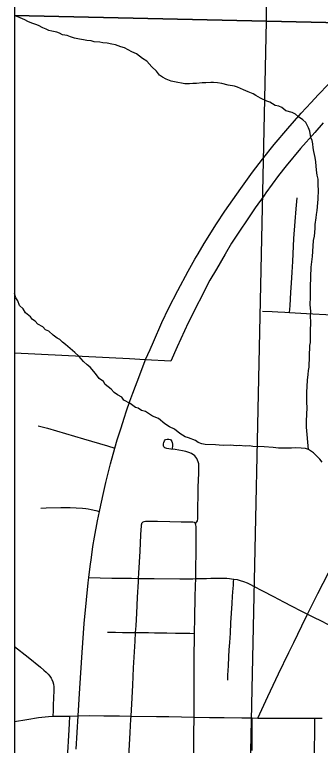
# Model space of a CAD drawing. Extents: x -8.8 to 41.4, y 0 to 34.6.
# Drawn here: x 2.1 to 2.435, y 16.815 to 17.616 of the extents above; entities that cross this region are included whole.
import ezdxf

# ---------------------------------------------------------------- set-up
doc = ezdxf.new("R2010")
doc.units = 0
for name, color, linetype in [('GM_X_City_Street', 7, 'Continuous'), ('GM_X_Corporation', 7, 'Continuous'), ('GM_X_County_Road', 7, 'Continuous'), ('GM_X_Minor_River', 7, 'Continuous'), ('GM_X_State_Route', 7, 'Continuous'), ('GM_X_US_Route', 7, 'Continuous')]:
    doc.layers.add(name, color=color, linetype=linetype)

msp = doc.modelspace()

# ---------------------------------------------------------------- linework, layer by layer
at = {"layer": 'GM_X_City_Street'}
for points in [[(2.40128, 17.28922), (2.40177, 17.29663), (2.40274, 17.31137), (2.40342, 17.32122), (2.40411, 17.33353), (2.40462, 17.34523), (2.40601, 17.37047), (2.40727, 17.38889), (2.40855, 17.40303), (2.40943, 17.41476)], [(2.37171, 17.2907), (2.382, 17.29019), (2.3882, 17.28987), (2.39609, 17.28948), (2.40128, 17.28922), (2.41961, 17.28827), (2.44798, 17.28673)], [(2.12573, 17.1651), (2.13585, 17.16221), (2.17543, 17.15061), (2.20167, 17.14293), (2.20981, 17.14037)], [(2.29811, 17.05769), (2.29966, 17.05956), (2.30037, 17.06089), (2.30061, 17.06297), (2.30074, 17.06616), (2.30111, 17.09761), (2.30184, 17.11309), (2.30191, 17.11949), (2.30171, 17.12329), (2.30111, 17.12562), (2.29975, 17.12918), (2.29742, 17.132), (2.29386, 17.13446), (2.29078, 17.13581), (2.28747, 17.13692), (2.28403, 17.13765), (2.27973, 17.13827), (2.27585, 17.13884), (2.27097, 17.13938), (2.26679, 17.14009), (2.26463, 17.14072), (2.26359, 17.14178), (2.26324, 17.14311), (2.26318, 17.14517), (2.26342, 17.14675), (2.26404, 17.14844), (2.26546, 17.14986), (2.26723, 17.15048), (2.26911, 17.1503), (2.27064, 17.14981), (2.27153, 17.14902), (2.27213, 17.14787), (2.27257, 17.14666), (2.2729, 17.14487), (2.27288, 17.14232), (2.27276, 17.14098), (2.27263, 17.13952)], [(2.12855, 17.07463), (2.13472, 17.0751), (2.15078, 17.07543), (2.16096, 17.07541), (2.16742, 17.07502), (2.17432, 17.0745), (2.17797, 17.07416), (2.1807, 17.07391), (2.18377, 17.07333), (2.18879, 17.07222), (2.193, 17.07116)], [(2.22751, 16.84674), (2.22882, 16.86673), (2.22957, 16.88056), (2.2304, 16.89977), (2.23203, 16.92883), (2.23257, 16.93834), (2.23298, 16.94569), (2.23378, 16.95945), (2.23428, 16.96797), (2.23463, 16.97716), (2.23562, 16.9939), (2.23584, 16.99768), (2.23619, 17.0035), (2.23689, 17.01548), (2.23754, 17.02745), (2.23804, 17.03682), (2.23844, 17.04498), (2.23875, 17.05134), (2.23891, 17.05454), (2.23904, 17.05656), (2.2392, 17.05746), (2.23951, 17.05817), (2.24093, 17.05969)], [(2.24093, 17.05969), (2.24201, 17.0602), (2.24334, 17.06045), (2.24504, 17.06056), (2.24656, 17.06056), (2.2565, 17.06033), (2.26988, 17.06007), (2.28238, 17.05982), (2.28598, 17.05982), (2.29076, 17.05974), (2.29326, 17.05968), (2.29517, 17.05953), (2.29657, 17.05916), (2.29811, 17.05769)], [(2.29658, 16.8455), (2.29659, 16.87469), (2.29666, 16.89516), (2.29682, 16.91378), (2.297, 16.93178), (2.2971, 16.93735), (2.29755, 16.95468), (2.29797, 16.97701), (2.29824, 16.9894), (2.2984, 16.99745), (2.29861, 17.00724), (2.2987, 17.01169), (2.29894, 17.02336), (2.29886, 17.0499), (2.29885, 17.0546), (2.2987, 17.056), (2.29811, 17.05769)], [(2.36661, 16.84458), (2.36875, 16.8493), (2.37732, 16.86816), (2.38902, 16.89286), (2.40056, 16.91624), (2.40597, 16.9275), (2.41475, 16.94565), (2.42092, 16.95841), (2.42534, 16.96733), (2.43223, 16.98123), (2.4438, 17.00368)], [(2.18135, 16.99865), (2.19382, 16.9983), (2.20667, 16.99809), (2.21638, 16.99792), (2.22821, 16.99778), (2.23584, 16.99768), (2.25305, 16.99744), (2.28098, 16.99725), (2.29523, 16.99733), (2.2984, 16.99745), (2.3035, 16.99756), (2.31022, 16.99771), (2.31486, 16.9978), (2.32005, 16.99794), (2.32491, 16.99803), (2.32942, 16.99789), (2.33239, 16.9978), (2.33532, 16.99758), (2.33775, 16.9973), (2.34019, 16.99694), (2.34384, 16.99627), (2.34722, 16.99546), (2.35091, 16.99429), (2.35488, 16.99262), (2.35858, 16.99082), (2.36178, 16.98915), (2.3714, 16.98411), (2.38369, 16.97768), (2.39473, 16.97191), (2.4036, 16.96727), (2.41357, 16.96217), (2.42092, 16.95841)], [(2.33343, 16.88606), (2.33372, 16.89141), (2.33426, 16.90185), (2.33477, 16.9115), (2.33518, 16.91921), (2.33569, 16.92732), (2.33634, 16.93778), (2.33703, 16.94886), (2.3377, 16.95945), (2.33836, 16.97022), (2.33885, 16.97813), (2.33907, 16.98257), (2.33938, 16.98712), (2.33961, 16.99005), (2.33992, 16.99383), (2.34019, 16.99694)], [(2.42092, 16.95841), (2.42759, 16.9551), (2.43593, 16.95097), (2.44279, 16.94757), (2.45218, 16.94294), (2.46709, 16.93558), (2.47739, 16.93051), (2.48775, 16.9254), (2.50349, 16.91763), (2.51701, 16.91094), (2.52458, 16.9072), (2.53263, 16.90312), (2.53386, 16.90241), (2.53478, 16.90177), (2.53528, 16.90127), (2.53598, 16.9)], [(2.20183, 16.9388), (2.20613, 16.9387), (2.21039, 16.93861), (2.21812, 16.93843), (2.22057, 16.93842), (2.22478, 16.9384), (2.23257, 16.93834), (2.23888, 16.93826), (2.24651, 16.93816), (2.25338, 16.93807), (2.26662, 16.93789), (2.27629, 16.93775), (2.2859, 16.93761), (2.29185, 16.93747), (2.2971, 16.93735)], [(2.15338, 16.74002), (2.15416, 16.74173), (2.15441, 16.74273), (2.15461, 16.74414), (2.15479, 16.74648), (2.15489, 16.74865), (2.15717, 16.78762), (2.15804, 16.80129), (2.15866, 16.81259), (2.15902, 16.81929), (2.15981, 16.83172), (2.16015, 16.83855), (2.16055, 16.84673)], [(2.2076, 16.49846), (2.20813, 16.51081), (2.20916, 16.52326), (2.21013, 16.53491), (2.2112, 16.54775), (2.21244, 16.5713), (2.21301, 16.58184), (2.21413, 16.60505), (2.21492, 16.62117), (2.21682, 16.6605), (2.21752, 16.67663), (2.21823, 16.69151), (2.22114, 16.72915), (2.2216, 16.73735), (2.2226, 16.75531), (2.22671, 16.82863), (2.22736, 16.84339), (2.22751, 16.84674)], [(2.29623, 16.80498), (2.29641, 16.82685), (2.29658, 16.8455)], [(2.36037, 16.80909), (2.36038, 16.82164), (2.3603, 16.83282), (2.3602, 16.8446)], [(2.42745, 16.73395), (2.42783, 16.75673), (2.4281, 16.77257), (2.42839, 16.78998), (2.42867, 16.80795), (2.42889, 16.83114), (2.42901, 16.84437)]]:
    msp.add_lwpolyline(points, dxfattribs=at)
at = {"layer": 'GM_X_Corporation'}
for points in [[(3.76756, 18.66651), (3.13931, 18.67664), (3.09453, 18.67726), (3.00501, 18.67849), (2.85997, 18.68102), (2.7797, 18.68207), (2.74181, 18.68195), (2.68214, 18.68277), (2.65915, 18.68308), (2.61877, 18.68347), (2.58241, 18.68392), (2.56781, 18.68414), (2.45153, 18.68589), (2.25583, 18.68536), (2.20714, 18.6875), (2.18395, 18.68842), (2.12763, 18.69095), (2.1, 18.69247), (2.1, 14.09996)], [(2.43813, 17.49706), (2.42871, 17.48664), (2.41325, 17.46895), (2.39753, 17.44985), (2.38919, 17.43937), (2.37534, 17.42033), (2.37324, 17.41745), (2.36335, 17.40385), (2.33771, 17.36536), (2.33053, 17.35306), (2.32099, 17.3367), (2.31386, 17.32448), (2.29003, 17.27782), (2.27801, 17.25161), (2.27114, 17.23576), (2.24304, 17.23731), (2.2257, 17.2383), (2.1, 17.24471), (2.1, 16.61157)]]:
    msp.add_lwpolyline(points, dxfattribs=at)
for points in [[(2.1, 18.68995), (2.1, 17.6149), (2.37595, 17.60863), (2.36341, 18.68599), (2.32856, 18.68607)], [(2.36341, 18.68599), (3.3405, 18.67291), (3.35337, 18.6726), (3.33653, 17.58688), (2.37595, 17.60863)], [(2.1, 17.6149), (2.1, 16.61123), (2.35425, 16.60371), (2.37595, 17.60863)], [(2.37595, 17.60863), (3.33653, 17.58688), (3.32694, 16.59683), (2.35425, 16.60371)]]:
    msp.add_lwpolyline(points, close=True, dxfattribs=at)
at = {"layer": 'GM_X_County_Road'}
for p, q in [((2.16055, 16.84673), (2.16947, 16.84685)), ((2.3602, 16.8446), (2.36661, 16.84458)), ((2.42901, 16.84437), (2.437, 16.84438))]:
    msp.add_line(p, q, dxfattribs=at)
for points in [[(2.1, 16.92287), (2.11491, 16.91123), (2.12838, 16.90034), (2.13204, 16.89721), (2.13456, 16.89495), (2.13679, 16.89268), (2.13841, 16.89064), (2.13987, 16.88845), (2.14074, 16.88685), (2.14187, 16.88433), (2.14266, 16.88167), (2.143, 16.87869), (2.14297, 16.8737), (2.14272, 16.86793), (2.14228, 16.85756), (2.14208, 16.85232), (2.14185, 16.84653)], [(2.14185, 16.84653), (2.14471, 16.84671), (2.16055, 16.84673)], [(2.16947, 16.84685), (2.18255, 16.84723), (2.19771, 16.84706), (2.21117, 16.84692)], [(2.21117, 16.84692), (2.21501, 16.84688), (2.22751, 16.84674)], [(2.22751, 16.84674), (2.25529, 16.8463), (2.26892, 16.84606), (2.29658, 16.8455)], [(2.29658, 16.8455), (2.31342, 16.84526), (2.3297, 16.84503), (2.349, 16.84476), (2.3602, 16.8446)], [(2.36661, 16.84458), (2.37547, 16.84455), (2.39142, 16.8445), (2.40578, 16.84445), (2.41923, 16.8444), (2.42901, 16.84437)]]:
    msp.add_lwpolyline(points, dxfattribs=at)
at = {"layer": 'GM_X_Minor_River'}
for points in [[(2.20131, 17.58447), (2.19677, 17.58501), (2.19337, 17.58551), (2.1873, 17.5861), (2.18391, 17.58698), (2.17899, 17.58753), (2.17558, 17.58803), (2.17105, 17.58895), (2.16576, 17.58989), (2.16126, 17.59156), (2.1575, 17.59284), (2.15259, 17.59377), (2.14922, 17.59541), (2.14623, 17.59665), (2.14094, 17.5976), (2.13754, 17.59847), (2.13455, 17.59972), (2.1308, 17.60137), (2.12632, 17.6038), (2.12333, 17.60505), (2.11881, 17.60635), (2.11432, 17.6084), (2.11134, 17.61003), (2.10609, 17.61211), (2.1, 17.61487)], [(2.42212, 17.13906), (2.41994, 17.16346), (2.41979, 17.16992), (2.42032, 17.1851), (2.42013, 17.19043), (2.42025, 17.19384), (2.42003, 17.19841), (2.42014, 17.20145), (2.421, 17.21509), (2.4216, 17.22115), (2.42213, 17.22569), (2.42263, 17.2291), (2.42348, 17.253), (2.42398, 17.2564), (2.42418, 17.2621), (2.42399, 17.26742), (2.42443, 17.27995), (2.42418, 17.28375), (2.42441, 17.29021), (2.42418, 17.29439), (2.4239, 17.29744), (2.42423, 17.30655), (2.42422, 17.31719), (2.42499, 17.33882), (2.42558, 17.34488), (2.42616, 17.35056), (2.42694, 17.36193), (2.42753, 17.36799), (2.42847, 17.37289), (2.42914, 17.38123), (2.4293, 17.38578), (2.43032, 17.39296), (2.43083, 17.39675), (2.43136, 17.40091), (2.43204, 17.40962), (2.43256, 17.4134), (2.43292, 17.42365), (2.43271, 17.4286), (2.43257, 17.43544), (2.43158, 17.43966), (2.43064, 17.44539), (2.42982, 17.45453), (2.42923, 17.45911), (2.42793, 17.46562), (2.42694, 17.46983), (2.42671, 17.47402), (2.42608, 17.47784), (2.42467, 17.48093), (2.42341, 17.48819), (2.42201, 17.49166), (2.41917, 17.49746), (2.41586, 17.50062), (2.41103, 17.50382), (2.4077, 17.5066), (2.40397, 17.50863), (2.39719, 17.51038), (2.39275, 17.51396), (2.38939, 17.5156), (2.38561, 17.51611), (2.37965, 17.51974), (2.37627, 17.52099), (2.36954, 17.52427), (2.36432, 17.52711), (2.36135, 17.52911), (2.35572, 17.53121), (2.35085, 17.53328), (2.34411, 17.53617), (2.34073, 17.53743), (2.33392, 17.53843), (2.32713, 17.54019), (2.32222, 17.54112), (2.31805, 17.54126), (2.31501, 17.54137), (2.3093, 17.54119), (2.30549, 17.54094), (2.29938, 17.54039), (2.29519, 17.54016), (2.29176, 17.5399), (2.28645, 17.54008), (2.28266, 17.5406), (2.27889, 17.54149), (2.2751, 17.542), (2.27133, 17.54289), (2.26609, 17.54498), (2.26199, 17.5474), (2.25864, 17.54942), (2.25536, 17.55371), (2.25021, 17.55845), (2.24473, 17.56472), (2.24026, 17.56753), (2.2336, 17.5727), (2.22836, 17.57517), (2.22052, 17.57924), (2.21638, 17.58053), (2.21037, 17.58263), (2.2066, 17.58353), (2.20131, 17.58447)], [(2.15249, 17.25676), (2.14955, 17.25952), (2.14656, 17.26114), (2.14211, 17.26434), (2.13732, 17.26868), (2.13396, 17.27032), (2.13103, 17.27346), (2.12542, 17.27632), (2.12251, 17.27984), (2.11952, 17.28146), (2.11735, 17.28458), (2.1118, 17.28895), (2.10929, 17.29322), (2.10523, 17.29678), (2.10352, 17.30216), (2.10135, 17.30527), (2.1, 17.31019)], [(2.43685, 17.12525), (2.43429, 17.12838), (2.43098, 17.13154), (2.42732, 17.13546), (2.42212, 17.13906), (2.41873, 17.13994), (2.41381, 17.14049), (2.40773, 17.14071), (2.40316, 17.14049), (2.39898, 17.14063), (2.39555, 17.14037), (2.3891, 17.1406), (2.38341, 17.14117), (2.37355, 17.1419), (2.36102, 17.14234), (2.35723, 17.14285), (2.35304, 17.14261), (2.34584, 17.14324), (2.34279, 17.14297), (2.33673, 17.14356), (2.32874, 17.14346), (2.32418, 17.14362), (2.32001, 17.14415), (2.30862, 17.14454), (2.30522, 17.14504), (2.30109, 17.14671), (2.29812, 17.14871), (2.29062, 17.15163), (2.28686, 17.1529), (2.28388, 17.15453), (2.28091, 17.15653), (2.27499, 17.16129), (2.26975, 17.16376), (2.26454, 17.16698), (2.25753, 17.17292), (2.25115, 17.17542), (2.24335, 17.18064), (2.23883, 17.18193), (2.2355, 17.18433), (2.23249, 17.18519), (2.22656, 17.18958), (2.21946, 17.19325), (2.21729, 17.19636), (2.21281, 17.1988), (2.20911, 17.20159), (2.20581, 17.20512), (2.20247, 17.20752), (2.19915, 17.21029), (2.19735, 17.2134), (2.19254, 17.21699), (2.18963, 17.22088), (2.18672, 17.22441), (2.1827, 17.22911), (2.17937, 17.23188), (2.17532, 17.23544), (2.1702, 17.24132), (2.16578, 17.24527), (2.16099, 17.24962), (2.15582, 17.25398), (2.15249, 17.25676)]]:
    msp.add_lwpolyline(points, dxfattribs=at)
at = {"layer": 'GM_X_State_Route'}
for p, q in [((2.16055, 16.84673), (2.16947, 16.84685)), ((2.3602, 16.8446), (2.36661, 16.84458)), ((2.42901, 16.84437), (2.437, 16.84438))]:
    msp.add_line(p, q, dxfattribs=at)
for points in [[(2.1, 16.84088), (2.11322, 16.8431), (2.12613, 16.84499), (2.13725, 16.84625), (2.14185, 16.84653)], [(2.14185, 16.84653), (2.14471, 16.84671), (2.16055, 16.84673)], [(2.16947, 16.84685), (2.18255, 16.84723), (2.19771, 16.84706), (2.21117, 16.84692)], [(2.21117, 16.84692), (2.21501, 16.84688), (2.22751, 16.84674)], [(2.22751, 16.84674), (2.25529, 16.8463), (2.26892, 16.84606), (2.29658, 16.8455)], [(2.29658, 16.8455), (2.31342, 16.84526), (2.3297, 16.84503), (2.349, 16.84476), (2.3602, 16.8446)], [(2.36661, 16.84458), (2.37547, 16.84455), (2.39142, 16.8445), (2.40578, 16.84445), (2.41923, 16.8444), (2.42901, 16.84437)]]:
    msp.add_lwpolyline(points, dxfattribs=at)
at = {"layer": 'GM_X_US_Route'}
for points in [[(2.30105, 17.35359), (2.30769, 17.36469), (2.32111, 17.38637), (2.33038, 17.40038), (2.34785, 17.42533), (2.36061, 17.44296), (2.37155, 17.4573), (2.38441, 17.4733), (2.39944, 17.49106), (2.41408, 17.50764), (2.42503, 17.51954), (2.43267, 17.52769), (2.44369, 17.53951), (2.5106, 17.60961), (2.55833, 17.65938)], [(2.24319, 17.23657), (2.24355, 17.23749), (2.24838, 17.24865), (2.25203, 17.25706), (2.26137, 17.27809), (2.26911, 17.29438), (2.2787, 17.31323), (2.29014, 17.33461), (2.29747, 17.34762), (2.30105, 17.35359)], [(2.1675, 16.8105), (2.16947, 16.84685), (2.17151, 16.87717), (2.17392, 16.91646), (2.17625, 16.94809), (2.17859, 16.97411), (2.1806, 16.99267), (2.18135, 16.99865), (2.18278, 17.01087), (2.18406, 17.02045), (2.18585, 17.0326), (2.18759, 17.04297), (2.19096, 17.06094), (2.193, 17.07116), (2.19437, 17.07802), (2.19763, 17.09299), (2.20003, 17.1029), (2.20514, 17.12343), (2.20981, 17.14037), (2.21244, 17.14956), (2.21657, 17.16288), (2.21991, 17.17331), (2.22255, 17.18122), (2.22613, 17.19187), (2.22936, 17.2006), (2.23702, 17.22099), (2.24319, 17.23657)]]:
    msp.add_lwpolyline(points, dxfattribs=at)

doc.saveas('drawing.dxf')
